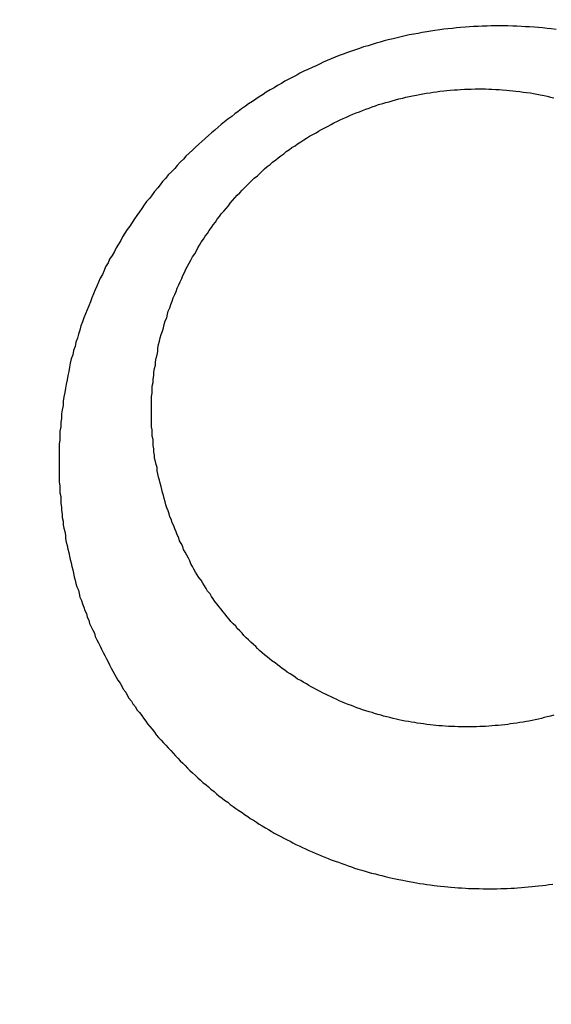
# Model space of a CAD drawing. Header units: millimetres. Extents: x -604189 to 881711, y -381903 to -7297.
# Tile 711 of 1056: x -572282.05 to -572275.43, y -161832.85 to -161820.59. Entities that reach past the tile are written whole.
import ezdxf

# ---------------------------------------------------------------- set-up
doc = ezdxf.new("R2010")
doc.units = ezdxf.units.MM
doc.header["$LTSCALE"] = 100
doc.linetypes.add('0.5_0.5', pattern=[1, 0.5, -0.5])
doc.linetypes.add('ACAD_ISO04W100', pattern=[30.5, 24, -3, 0.5, -3])
doc.layers.get('Defpoints').update_dxf_attribs({"color": 30})
doc.layers.add('OPIS', color=7, linetype='Continuous')
doc.layers.add('strop osie', color=80, linetype='ACAD_ISO04W100', lineweight=5)
doc.styles.get("Standard").update_dxf_attribs({"font": 'romans.shx', "width": 0.5})
doc.dimstyles.new('1 50', dxfattribs={"dimtxt": 150, "dimasz": 80, "dimexe": 1, "dimexo": 1, "dimgap": 20, "dimtad": 1, "dimdec": 0, "dimlfac": 0.1, "dimtxsty": 'Standard', "dimblk": 'ARCHTICK', "dimcen": 200, "dimclrd": 2, "dimadec": 1, "dimazin": 0, "dimtfac": 1, "dimtdec": 0, "dimtmove": 0, "dimatfit": 3, "dimldrblk": 'ARCHTICK', "dimfxl": 120, "dimfxlon": 1, "dimtfill": 1, "dimarcsym": 0})

# ---------------------------------------------------------------- blocks, each defined once
blk = doc.blocks.new('_ArchTick')
at = {"layer": 'strop osie', "color": 0, "const_width": 0.15}
blk.add_lwpolyline([(-0.5, -0.5), (0.5, 0.5)], dxfattribs=at)
blk = doc.blocks.new('*D3294')
at = {"layer": 'Defpoints', "color": 0, "linetype": 'ByBlock', "lineweight": 5, "transparency": 16777216}
for p in [(-595783.126, -159420.303), (-593748.924, -159420.303), (-552118.935, -179940.303)]:
    blk.add_point(p, dxfattribs=at)
at = {"layer": 'OPIS', "color": 0, "linetype": 'Continuous', "lineweight": -2, "transparency": 16777216}
for p, q in [((-595723.126, -159420.303), (-595784.126, -159420.303)), ((-595723.126, -179940.303), (-595784.126, -179940.303))]:
    blk.add_line(p, q, dxfattribs=at)
at = {"layer": 'OPIS', "color": 2, "lineweight": -2, "transparency": 16777216}
blk.add_line((-595783.126, -179940.303), (-595783.126, -159420.303), dxfattribs=at)
at = {"layer": 'OPIS', "color": 2, "linetype": 'ByBlock', "lineweight": -2, "transparency": 16777216, "xscale": 80, "yscale": 80, "zscale": 80}
for p, rotation in [((-595783.126, -159420.303), 90), ((-595783.126, -179940.303), 270)]:
    blk.add_blockref('_ArchTick', p, dxfattribs=dict(at, rotation=rotation))
at = {"layer": 'OPIS', "color": 0, "linetype": 'ByBlock', "lineweight": 13, "transparency": 16777216, "insert": (-595878.126, -169680.303), "char_height": 150, "attachment_point": 5, "rotation": 90, "bg_fill": 3, "box_fill_scale": 1.1, "bg_fill_color": 256, "bg_fill_true_color": 13158600, "bg_fill_transparency": 0}
blk.add_mtext('2052', dxfattribs=at)

msp = doc.modelspace()

# ---------------------------------------------------------------- hatches: boundary and pattern name
at = {"layer": 'OPIS', "linetype": 'ByBlock', "lineweight": 9}
h = msp.add_hatch(dxfattribs=at)
h.set_pattern_fill('ANSI37', color=0, scale=120, angle=45)
h.set_pattern_definition([(90, (-306927.96, 32475.8), (-381, 0), []), (180, (-306927.96, 32475.8), (-6e-14, -381), [])])
h.paths.add_polyline_path([(-564958.914, -172987.785), (-564958.914, -172265.291), (-565588.914, -172265.291), (-565588.914, -172265.291), (-565628.914, -172265.291), (-565628.914, -172420.3), (-565928.914, -172420.3), (-565928.914, -172265.293), (-565968.914, -172265.293), (-566598.914, -172265.293), (-566598.914, -172987.791, -0.414214), (-566255.978, -173330.728, -0.414052), (-566598.725, -173673.665), (-564960.201, -173673.656, -0.413115), (-565301.851, -173330.722, -0.414214)])
h.paths.add_polyline_path([(-563317.853, -172270.285), (-563958.914, -172270.285), (-563958.914, -172270.285), (-563998.914, -172270.285), (-563998.914, -172420.3), (-564288.914, -172420.3), (-564288.914, -172265.291), (-564328.914, -172265.291), (-564958.914, -172265.291), (-564958.914, -172987.785, -0.414214), (-564615.978, -173330.722, -0.414052), (-564958.725, -173673.658), (-563319.869, -173673.659, -0.412493), (-563660.789, -173330.728, -0.414214), (-563317.853, -172987.791)])
h.paths.add_polyline_path([(-562443.921, -172420.3), (-562658.914, -172420.3), (-562658.914, -172270.285), (-562698.914, -172270.285), (-563317.853, -172270.285), (-563317.853, -172987.791, -0.414214), (-562974.916, -173330.728, -0.414052), (-563317.663, -173673.665), (-562443.921, -173685.504)])
h.paths.add_polyline_path([(-562030.397, -172946.835, -0.330214), (-561835.821, -172684.34, -0.155268), (-561986.974, -172216.948, -0.443866), (-562283.974, -172485.594), (-562283.974, -172198.948), (-562289.824, -172198.948), (-562289.824, -172161.148), (-562318.924, -172161.148), (-562318.924, -172420.3), (-562443.921, -172420.3), (-562443.921, -173690.906), (-562060.928, -173690.694), (-562060.928, -173828.803), (-561442.163, -173828.803), (-561440.598, -173828.041), (-561440.598, -173828.803), (-560917.614, -173828.803), (-560910.306, -172420.3), (-561118.924, -172420.3), (-561118.924, -172161.148), (-561141.424, -172161.148), (-561141.424, -172207.948), (-561147.274, -172207.948), (-561147.274, -173026.498, -0.106281), (-561482.373, -172966.064, -0.965528)])
h.paths.add_polyline_path([(-569358.914, -172147.298), (-569368.914, -172147.298), (-569368.914, -172152.298), (-569358.914, -172420.3)], flags=16)
h.paths.add_polyline_path([(-569434.414, -172167.566), (-569436.684, -172167.037, -0.348623), (-569444.414, -172157.298, -0.414214), (-569434.414, -172147.298), (-569432.914, -172147.298), (-569432.914, -172137.298), (-569412.914, -172137.298), (-569412.914, -172095.298), (-569358.914, -172095.298), (-569358.914, -172147.298), (-569368.914, -172152.298)], flags=16)
h.paths.add_polyline_path([(-569444.414, -172157.298, -1), (-569424.414, -172157.298, -0.414214), (-569434.414, -172167.298), (-569434.414, -172167.566), (-569432.144, -172167.037, -0.482996)], flags=16)
h.paths.add_polyline_path([(-570317.764, -172888.159, -1), (-569769.066, -172888.159, -1)], flags=16)
h.paths.add_polyline_path([(-566598.914, -172265.293), (-567228.914, -172265.293), (-567228.914, -172265.293), (-567268.914, -172265.293), (-567268.914, -172420.3), (-567568.914, -172420.3), (-567568.914, -172265.291), (-567608.914, -172265.291), (-568238.914, -172265.291), (-568238.914, -172987.788, -0.414214), (-567895.978, -173330.725, -1), (-568581.851, -173330.725, -0.414214), (-568238.914, -172987.788), (-568238.914, -172265.291), (-568868.914, -172265.291), (-568868.914, -172265.291), (-568908.914, -172265.291), (-568908.914, -172420.3), (-569233.914, -172420.3), (-569233.913, -173827.215), (-569188.929, -173827.19), (-569188.929, -173694.629), (-566598.725, -173673.665, -0.414375), (-566941.851, -173330.728, -0.414214), (-566598.914, -172987.791)])
h.paths.add_polyline_path([(-572120.786, -158265.615), (-571320.791, -158262.947), (-571633.005, -158577.251, -0.297068), (-571469.456, -158828.231, -0.419695), (-571748.929, -159102.533), (-571748.929, -159611.059), (-571275.713, -159611.059), (-571214.429, -159611.059), (-571192.429, -159611.059), (-571148.429, -159611.059), (-571148.429, -159601.059), (-571085.429, -159601.059), (-570335.942, -159605.109), (-570335.942, -159420.303), (-569233.921, -159420.303), (-569233.921, -158097.444), (-574223.921, -158097.444), (-574223.921, -159420.303), (-573158.929, -159420.303), (-573158.929, -159611.059), (-573086.929, -159611.059), (-572477.429, -159612.072), (-572477.429, -159611.059), (-572455.429, -159611.059), (-572411.429, -159611.059), (-572411.429, -159601.059), (-572348.429, -159601.059), (-571748.929, -159603.45), (-571748.929, -159102.533, -0.408754), (-572018.154, -158828.231, -0.334215), (-571819.787, -158564.613)])
h.paths.add_polyline_path([(-571515.036, -159592.366), (-571515.339, -159252.667), (-571963.115, -159253.066), (-571962.812, -159592.766)], flags=24)
h.paths.add_polyline_path([(-571705.061, -158166.881), (-571705.061, -157654.119), (-571945.061, -157654.119), (-571945.061, -158166.881)], flags=9)
h.paths.add_polyline_path([(-563090.358, -172828.22), (-563090.667, -172481.849), (-563538.443, -172482.249), (-563538.134, -172828.62)], flags=9)
h.paths.add_polyline_path([(-561529.777, -172649.99), (-561530.086, -172303.619), (-561977.862, -172304.018), (-561977.553, -172650.389)], flags=25)
h.paths.add_polyline_path([(-561455.962, -173757.531), (-561455.962, -174270.293), (-561215.962, -174270.293), (-561215.962, -173757.531)], flags=9)
h.paths.add_polyline_path([(-569817.151, -172584.642), (-569817.454, -172244.943), (-570265.23, -172245.342), (-570264.927, -172585.042)], flags=24)
h.paths.add_polyline_path([(-570193.415, -172731.493), (-570193.415, -173044.826), (-569893.415, -173044.826), (-569893.415, -172731.493)], flags=8)
h.paths.add_polyline_path([(-570746.563, -173757.531), (-570746.563, -174270.293), (-570506.563, -174270.293), (-570506.563, -173757.531)], flags=9)
h.paths.add_polyline_path([(-570778.783, -172791.689), (-570246.64, -172791.689), (-570246.64, -172566.689), (-570778.783, -172566.689)], flags=24)
h.paths.add_polyline_path([(-572214.965, -173241.751), (-569885.679, -173241.751), (-569885.679, -172973.894), (-572214.965, -172973.894)], flags=24)
edge = h.paths.add_edge_path()
edge.add_line((-569358.914, -172220.297), (-569358.914, -171970.3))
edge.add_line((-569358.914, -171970.3), (-572181.901, -171970.3))
edge.add_line((-572181.901, -171970.3), (-572181.901, -172095.298))
edge.add_line((-572181.901, -172095.298), (-572109.901, -172095.298))
edge.add_line((-572109.901, -172095.298), (-572048.617, -172095.298))
edge.add_line((-572048.617, -172095.298), (-571561.686, -172095.298))
edge.add_line((-571561.686, -172095.298), (-571500.401, -172095.298))
edge.add_line((-571500.401, -172095.298), (-571478.401, -172095.298))
edge.add_line((-571478.401, -172095.298), (-571456.401, -172095.298))
edge.add_line((-571456.401, -172095.298), (-571395.117, -172095.298))
edge.add_line((-571395.117, -172095.298), (-570908.199, -172095.298))
edge.add_line((-570908.199, -172095.298), (-570846.914, -172095.298))
edge.add_line((-570846.914, -172095.298), (-570774.914, -172095.298))
edge.add_line((-570774.914, -172095.298), (-570728.914, -172095.298))
edge.add_line((-570728.914, -172095.298), (-570728.914, -172085.298))
edge.add_line((-570728.914, -172085.298), (-570665.914, -172085.298))
edge.add_line((-570665.914, -172085.298), (-569465.914, -172095.298))
edge.add_line((-569465.914, -172095.298), (-570268.581, -172095.298))
edge.add_line((-570268.581, -172095.298), (-570268.581, -172119.798))
edge.add_line((-570268.581, -172119.798), (-570197.581, -172119.798))
edge.add_line((-570197.581, -172119.798), (-569593.199, -172119.798))
edge.add_line((-569593.199, -172119.798), (-569516.914, -172119.798))
edge.add_line((-569516.914, -172119.798), (-569516.914, -172139.798))
edge.add_line((-569516.914, -172139.798), (-569593.199, -172139.798))
edge.add_line((-569593.199, -172139.798), (-570228.914, -172139.798))
edge.add_line((-570228.914, -172139.798), (-570268.581, -172139.798))
edge.add_line((-570268.581, -172139.798), (-570268.581, -172147.298))
edge.add_line((-570268.581, -172147.298), (-570288.581, -172147.298))
edge.add_line((-570288.581, -172147.298), (-570367.581, -172147.298))
edge.add_arc((-570667.414, -172157.298), 300, -95.73917, 1.91021, ccw=False)
edge.add_line((-570697.414, -172455.794), (-570697.414, -172167.566))
edge.add_line((-570697.414, -172167.566), (-570772.914, -172149.967))
edge.add_line((-570772.914, -172149.967), (-570772.914, -172147.298))
edge.add_line((-570772.914, -172147.298), (-570846.914, -172147.298))
edge.add_line((-570846.914, -172147.298), (-570908.199, -172147.298))
edge.add_line((-570908.199, -172147.298), (-571395.117, -172147.298))
edge.add_line((-571395.117, -172147.298), (-571456.401, -172147.298))
edge.add_line((-571456.401, -172147.298), (-571478.401, -172147.298))
edge.add_line((-571478.401, -172147.298), (-571500.401, -172147.298))
edge.add_line((-571500.401, -172147.298), (-571561.686, -172147.298))
edge.add_line((-571561.686, -172147.298), (-572048.617, -172147.298))
edge.add_line((-572048.617, -172147.298), (-572109.901, -172147.298))
edge.add_line((-572109.901, -172147.298), (-572181.901, -172147.298))
edge.add_line((-572181.901, -172147.298), (-572181.901, -172420.3))
edge.add_line((-572181.901, -172420.3), (-572288.93, -172420.3))
edge.add_line((-572288.93, -172420.3), (-572288.929, -173828.901))
edge.add_line((-572288.929, -173828.901), (-569233.913, -173827.215))
edge.add_line((-569233.913, -173827.215), (-569233.914, -172220.297))
edge.add_line((-569233.914, -172220.297), (-569358.914, -172220.297))
at = {"layer": 'OPIS', "linetype": 'ByBlock', "lineweight": 15}
h = msp.add_hatch(dxfattribs=at)
h.set_pattern_fill('ANSI37', color=0, scale=80, angle=45)
h.set_pattern_definition([(90, (-306927.96, 32475.8), (-254, 0), []), (180, (-306927.96, 32475.8), (-3e-14, -254), [])])
h.paths.add_polyline_path([(-559745.616, -168470.303), (-559845.616, -168470.303), (-559845.616, -168410.303), (-559745.616, -168410.303), (-559745.616, -168350.303), (-560845.616, -168350.303), (-560845.616, -168410.303), (-560745.616, -168410.303), (-560745.616, -168470.303, 0.267949), (-560295.616, -169249.726), (-560295.616, -169481.184, -0.414214), (-559952.679, -169824.121, -1), (-560638.553, -169824.121, -0.414214), (-560295.616, -169481.184), (-560295.616, -169249.726, -0.267949), (-560745.616, -168470.303), (-560845.616, -168470.303), (-560845.616, -168350.303), (-561118.924, -168350.303), (-561118.924, -172095.291), (-559553.922, -172095.29), (-559553.924, -168350.303), (-559745.616, -168350.303)])
h.paths.add_polyline_path([(-560989.238, -171970.288), (-560989.238, -171369.43), (-560514.238, -171369.43, -0.414232), (-560506.238, -171377.43), (-560506.238, -171961.436, -0.403374), (-560513.94, -171969.43), (-560989.238, -171969.43), (-560998.924, -171970.288)], flags=16)
h.paths.add_polyline_path([(-560569.238, -171447.43), (-560569.238, -171891.43, -0.414209), (-560619.237, -171941.43), (-560824.236, -171941.432, -0.414225), (-560874.238, -171891.432), (-560874.238, -171447.432, -0.414209), (-560824.238, -171397.432), (-560619.238, -171397.43, -0.414216)], flags=0)
h.paths.add_polyline_path([(-560754.738, -171692.272), (-560768.264, -171689.534), (-560778.52, -171674.091), (-560777.58, -171669.433), (-560791.338, -171669.433), (-560788.513, -171683.421), (-560780.618, -171695.311), (-560768.728, -171703.206), (-560754.738, -171706.031)], flags=0)
h.paths.add_polyline_path([(-560926.538, -171669.432), (-560944.038, -171669.432), (-560944.038, -171669.432), (-560938.912, -171681.806), (-560926.538, -171686.932)], flags=0)
h.paths.add_polyline_path([(-559553.926, -164304.92), (-559553.926, -164080.303), (-560998.924, -164080.303), (-560998.924, -164130.303), (-561051.758, -164130.303), (-561051.758, -164230.303), (-561112.409, -164230.303), (-561118.259, -165128.236), (-561111.758, -165130.303), (-561051.758, -165130.303), (-561051.758, -165230.303), (-560998.924, -165230.303), (-560998.924, -165930.303), (-560968.924, -165930.303), (-559691.758, -165930.303), (-559691.758, -166884.924, -0.259771), (-560368.468, -166480.303), (-560576.781, -166480.303, -0.694758), (-561118.924, -166682.141), (-561118.924, -167150.303), (-559553.924, -167150.303), (-559553.925, -165742.585, -0.501722), (-560517.887, -165023.753, -0.501722)])
h.paths.add_polyline_path([(-561051.758, -166930.303), (-561051.758, -167030.303), (-561111.758, -167030.303), (-561111.758, -166930.303)], flags=16)
h.paths.add_polyline_path([(-559553.926, -164304.92, 0.501722), (-560517.887, -165023.753, 0.501722), (-559553.925, -165742.585)], flags=17)
h.paths.add_polyline_path([(-559017.887, -165023.753, 0.331805), (-559553.926, -164304.92), (-559553.925, -165742.585, 0.331804)], flags=17)
h.paths.add_polyline_path([(-558393.92, -165930.303), (-559553.925, -165930.303), (-559553.924, -167030.303), (-558393.92, -167030.303)])
edge = h.paths.add_edge_path(flags=16)
edge.add_ellipse((-558869.257, -166529.058), major_axis=(0, 174.945), ratio=0.835608, start_angle=0, end_angle=180, ccw=False)
edge.add_line((-558869.023, -166354.089), (-558868.837, -166354.113))
edge.add_line((-558868.837, -166354.113), (-558551.758, -166354.113))
edge.add_ellipse((-558534.042, -166361.126), major_axis=(0, 22.068), ratio=0.905257, start_angle=0, end_angle=83.7318, ccw=False)
edge.add_line((-558534.042, -166339.058), (-558415.442, -166339.058))
edge.add_line((-558415.442, -166339.058), (-558415.442, -166719.058))
edge.add_line((-558415.442, -166719.058), (-558534.042, -166719.058))
edge.add_ellipse((-558534.042, -166696.99), major_axis=(0, 22.068), ratio=0.905257, start_angle=108.5291, end_angle=180, ccw=False)
edge.add_line((-558552.984, -166704.003), (-558869.257, -166704.003))
edge = h.paths.add_edge_path(flags=16)
edge.add_ellipse((-558655.149, -165473.071), major_axis=(119.577, 0), ratio=0.9754616, start_angle=134.53493, end_angle=225.46507, ccw=False)
edge.add_ellipse((-558571.362, -165553.094), major_axis=(-236.828, 0), ratio=0.9754616, start_angle=293.07706, end_angle=315.06459, ccw=False)
edge.add_ellipse((-558581.121, -165519.064), major_axis=(-200.962, 0), ratio=0.9754616, start_angle=268.86913, end_angle=294.41602, ccw=False)
edge.add_line((-558577.155, -165323.071), (-558434.725, -165323.071))
edge.add_line((-558434.725, -165323.071), (-558434.725, -165623.07))
edge.add_line((-558434.725, -165623.07), (-558577.155, -165623.07))
edge.add_ellipse((-558581.121, -165427.077), major_axis=(200.962, 0), ratio=0.9754616, start_angle=245.58398, end_angle=271.13087, ccw=False)
edge.add_ellipse((-558571.362, -165393.047), major_axis=(-236.828, 0), ratio=0.9754616, start_angle=404.93541, end_angle=426.92294, ccw=False)
h.paths.add_polyline_path([(-559691.758, -166075.303), (-560476.988, -166075.303, 0.131652), (-560368.468, -166480.303), (-559691.758, -166480.303)], flags=17)
h.paths.add_polyline_path([(-560476.988, -166075.303), (-559691.758, -166075.303), (-559691.758, -165930.303), (-560991.758, -165930.303), (-561051.758, -165930.303), (-561051.758, -166030.303), (-561118.924, -166030.303), (-561118.924, -166278.466, -0.694758), (-560576.781, -166480.303), (-560368.468, -166480.303, -0.131652)], flags=17)
h.paths.add_polyline_path([(-571773.92, -161590.543), (-574108.188, -161590.543), (-574098.917, -166615.286), (-571773.92, -166615.284)])
h.paths.add_polyline_path([(-559933.216, -164919.201), (-558639.203, -164919.201), (-558639.203, -164793.34), (-559933.216, -164793.34)], flags=25)
h.paths.add_polyline_path([(-560038.72, -166687.588), (-559732.99, -166687.588), (-559732.99, -166284.59), (-560038.72, -166284.59)], flags=25)
h.paths.add_polyline_path([(-559928.871, -165007.1), (-559413.75, -165007.1), (-559413.75, -164907.76), (-559928.871, -164907.76)], flags=9)
h.paths.add_polyline_path([(-559933.216, -164919.201), (-558639.203, -164919.201), (-558639.203, -164793.34), (-559933.216, -164793.34)], flags=25)
h.paths.add_polyline_path([(-560330.859, -165014.578), (-559994.182, -165014.578), (-559994.182, -164899.195), (-560330.859, -164899.195)], flags=24)
h.paths.add_polyline_path([(-560290.204, -164902.837), (-560108.354, -164902.837), (-560108.354, -164804.807), (-560290.204, -164804.807)], flags=24)
h.paths.add_polyline_path([(-560498.866, -166997.342), (-559983.744, -166997.342), (-559983.744, -166898.002), (-560498.866, -166898.002)], flags=24)
h.paths.add_polyline_path([(-560498.79, -166887.342), (-559655.724, -166887.342), (-559655.724, -166788.002), (-560498.79, -166788.002)], flags=24)
h.paths.add_polyline_path([(-560900.853, -167004.82), (-560564.177, -167004.82), (-560564.177, -166889.437), (-560900.853, -166889.437)], flags=24)
h.paths.add_polyline_path([(-560860.199, -166893.079), (-560678.349, -166893.079), (-560678.349, -166795.049), (-560860.199, -166795.049)], flags=24)
h.paths.add_polyline_path([(-560525.168, -170610.564), (-560010.047, -170610.564), (-560010.047, -170511.224), (-560525.168, -170511.224)], flags=24)
h.paths.add_polyline_path([(-560529.513, -170522.665), (-559444.307, -170522.665), (-559444.307, -170396.804), (-560529.513, -170396.804)], flags=9)
h.paths.add_polyline_path([(-560927.156, -170618.042), (-560590.479, -170618.042), (-560590.479, -170502.659), (-560927.156, -170502.659)], flags=24)
h.paths.add_polyline_path([(-560886.501, -170506.301), (-560704.651, -170506.301), (-560704.651, -170408.271), (-560886.501, -170408.271)], flags=24)
h.paths.add_polyline_path([(-560065.3, -168940.358), (-560065.3, -168600.658), (-560513.076, -168600.658), (-560513.076, -168940.358)], flags=24)
h.paths.add_polyline_path([(-559111.526, -164087.386), (-558760.99, -164087.386), (-558760.815, -164093.192), (-558760.644, -164098.997), (-558760.476, -164104.803), (-558760.311, -164110.608), (-558760.15, -164116.414), (-558759.991, -164122.22), (-558759.835, -164128.025), (-558759.683, -164133.831), (-558759.534, -164139.637), (-558759.387, -164145.443), (-558759.244, -164151.25), (-558759.104, -164157.056), (-558758.967, -164162.862), (-558758.833, -164168.669), (-558758.702, -164174.475), (-558758.575, -164180.282), (-558758.45, -164186.088), (-558758.328, -164191.895), (-558758.21, -164197.701), (-558758.094, -164203.508), (-558757.982, -164209.315), (-558757.872, -164215.122), (-558757.766, -164220.929), (-558757.663, -164226.736), (-558757.563, -164232.543), (-558757.465, -164238.35), (-558757.371, -164244.157), (-558757.28, -164249.965), (-558757.192, -164255.772), (-558757.107, -164261.579), (-558757.025, -164267.387), (-558756.946, -164273.194), (-558756.87, -164279.001), (-558756.797, -164284.809), (-558756.728, -164290.616), (-558756.661, -164296.424), (-558756.598, -164302.232), (-558756.538, -164308.039), (-558756.482, -164313.847), (-558756.428, -164319.654), (-558756.378, -164325.462), (-558756.332, -164331.27), (-558756.288, -164337.078), (-558756.248, -164342.885), (-558756.212, -164348.693), (-558756.178, -164354.501), (-558756.147, -164360.309), (-558756.118, -164366.117), (-558756.091, -164371.925), (-558756.066, -164377.733), (-558756.042, -164383.541), (-558756.02, -164389.348), (-558756.004, -164395.156), (-558755.999, -164400.964), (-558756.007, -164406.772), (-558756.031, -164412.58), (-558756.073, -164418.388), (-558756.132, -164424.195), (-558756.21, -164430.003), (-558756.308, -164435.81), (-558756.425, -164441.617), (-558756.562, -164447.423), (-558756.72, -164453.229), (-558756.898, -164459.034), (-558757.098, -164464.838), (-558757.32, -164470.642), (-558757.565, -164476.445), (-558757.837, -164482.247), (-558758.138, -164488.047), (-558758.47, -164493.845), (-558758.837, -164499.642), (-558759.241, -164505.435), (-558759.684, -164511.226), (-558760.175, -164517.014), (-558760.725, -164522.795), (-558761.35, -164528.569), (-558762.06, -164534.333), (-558762.874, -164540.084), (-558763.809, -164545.816), (-558764.883, -164551.524), (-558766.116, -164557.201), (-558767.538, -164562.832), (-558769.177, -164568.402), (-558771.062, -164573.894), (-558773.233, -164579.28), (-558775.735, -164584.521), (-558778.61, -164589.566), (-558781.897, -164594.354), (-558785.628, -164598.798), (-558789.808, -164602.827), (-558794.374, -164606.413), (-558799.255, -164609.556), (-558804.382, -164612.284), (-558809.694, -164614.629), (-558815.143, -164616.63), (-558820.694, -164618.326), (-558826.325, -164619.753), (-558832.011, -164620.95), (-558837.732, -164621.95), (-558843.479, -164622.786), (-558849.244, -164623.49), (-558855.021, -164624.092), (-558860.805, -164624.612), (-558866.595, -164625.056), (-558872.391, -164625.431), (-558878.19, -164625.744), (-558883.993, -164625.999), (-558889.798, -164626.204), (-558895.604, -164626.363), (-558901.411, -164626.484), (-558907.218, -164626.57), (-558913.026, -164626.629), (-558918.834, -164626.664), (-558924.642, -164626.683), (-558930.45, -164626.69), (-558936.258, -164626.691), (-558941.521, -164626.69), (-558946.785, -164626.685), (-558952.048, -164626.672), (-558957.312, -164626.645), (-558962.575, -164626.602), (-558967.838, -164626.537), (-558973.1, -164626.447), (-558978.362, -164626.327), (-558983.623, -164626.174), (-558988.883, -164625.983), (-558994.142, -164625.75), (-558999.398, -164625.47), (-559004.651, -164625.141), (-559009.9, -164624.756), (-559015.145, -164624.311), (-559020.383, -164623.802), (-559025.614, -164623.22), (-559030.834, -164622.543), (-559036.037, -164621.747), (-559041.216, -164620.812), (-559046.364, -164619.713), (-559051.466, -164618.424), (-559056.508, -164616.915), (-559061.47, -164615.16), (-559066.326, -164613.131), (-559071.043, -164610.799), (-559075.583, -164608.137), (-559079.894, -164605.121), (-559083.925, -164601.738), (-559087.622, -164597.995), (-559090.945, -164593.918), (-559093.905, -164589.566), (-559096.527, -164585.003), (-559098.839, -164580.275), (-559100.873, -164575.422), (-559102.662, -164570.472), (-559104.238, -164565.45), (-559105.625, -164560.373), (-559106.843, -164555.253), (-559107.915, -164550.1), (-559108.86, -164544.923), (-559109.695, -164539.726), (-559110.431, -164534.514), (-559111.082, -164529.291), (-559111.66, -164524.059), (-559112.176, -164518.821), (-559112.639, -164513.578), (-559113.058, -164508.331), (-559113.442, -164503.082), (-559113.794, -164497.83), (-559114.116, -164492.577), (-559114.412, -164487.322), (-559114.682, -164482.065), (-559114.93, -164476.808), (-559115.157, -164471.549), (-559115.363, -164466.29), (-559115.551, -164461.03), (-559115.72, -164455.769), (-559115.872, -164450.508), (-559116.007, -164445.246), (-559116.125, -164439.984), (-559116.227, -164434.721), (-559116.313, -164429.459), (-559116.383, -164424.196), (-559116.438, -164418.933), (-559116.477, -164413.669), (-559116.503, -164408.406), (-559116.515, -164403.142), (-559116.515, -164397.879), (-559116.505, -164392.616), (-559116.488, -164387.352), (-559116.467, -164382.089), (-559116.445, -164376.825), (-559116.422, -164371.562), (-559116.398, -164366.299), (-559116.372, -164361.035), (-559116.344, -164355.772), (-559116.314, -164350.508), (-559116.282, -164345.245), (-559116.247, -164339.982), (-559116.21, -164334.718), (-559116.169, -164329.455), (-559116.126, -164324.192), (-559116.08, -164318.929), (-559116.032, -164313.665), (-559115.98, -164308.402), (-559115.926, -164303.139), (-559115.87, -164297.876), (-559115.811, -164292.613), (-559115.749, -164287.35), (-559115.684, -164282.087), (-559115.617, -164276.824), (-559115.547, -164271.561), (-559115.475, -164266.298), (-559115.4, -164261.035), (-559115.323, -164255.772), (-559115.244, -164250.509), (-559115.161, -164245.246), (-559115.077, -164239.984), (-559114.99, -164234.721), (-559114.9, -164229.458), (-559114.808, -164224.196), (-559114.713, -164218.933), (-559114.616, -164213.67), (-559114.517, -164208.408), (-559114.415, -164203.145), (-559114.31, -164197.883), (-559114.203, -164192.621), (-559114.093, -164187.358), (-559113.981, -164182.096), (-559113.866, -164176.834), (-559113.749, -164171.572), (-559113.629, -164166.31), (-559113.506, -164161.048), (-559113.382, -164155.786), (-559113.254, -164150.524), (-559113.124, -164145.262), (-559112.991, -164140), (-559112.856, -164134.739), (-559112.719, -164129.477), (-559112.578, -164124.215), (-559112.436, -164118.954), (-559112.29, -164113.692), (-559112.142, -164108.431), (-559111.992, -164103.17), (-559111.839, -164097.908), (-559111.684, -164092.647)])
edge = h.paths.add_edge_path()
edge.add_line((-558393.92, -164080.303), (-559553.926, -164080.303))
edge.add_line((-559553.926, -164080.303), (-559553.926, -164304.92))
edge.add_arc((-559767.887, -165023.753), 750, 0, 73.424314, ccw=False)
edge.add_arc((-559767.887, -165023.753), 750, -73.424255, 0, ccw=False)
edge.add_line((-559553.925, -165742.585), (-559553.925, -165830.303))
edge.add_line((-559553.925, -165830.303), (-558393.92, -165830.303))
edge.add_line((-558393.92, -165830.303), (-558393.92, -164080.303))

# ---------------------------------------------------------------- next in the draw order: dimensions: what is measured, and where the dimension line sits
at = {"layer": 'OPIS', "color": 0, "linetype": 'ByBlock', "lineweight": 13}
dim = msp.add_linear_dim(base=(-595783.126, -159420.303), p1=(-552118.935, -179940.303), p2=(-593748.924, -159420.303), angle=90, dimstyle='1 50', override={"dimtmove": 1, "dimfxl": 60, "dimarcsym": 1}, dxfattribs=at)
dim.commit()
dim.dimension.update_dxf_attribs({"geometry": '*D3294', "text_midpoint": (-595878.126, -169680.303)})

# ---------------------------------------------------------------- next in the draw order: hatches: boundary and pattern name
at = {"layer": 'OPIS', "linetype": '0.5_0.5', "lineweight": 13}
h = msp.add_hatch(dxfattribs=at)
h.set_pattern_fill('ANSI37', color=0, scale=130)
h.set_pattern_definition([(45, (-597218.54, 256668.8), (-291.85832, 291.85832), []), (135, (-597218.54, 256668.8), (-291.85832, -291.85832), [])])
edge = h.paths.add_edge_path(flags=16)
edge.add_line((-570958.916, -168985.281), (-571058.916, -168985.281))
edge.add_line((-571058.916, -168985.281), (-572598.916, -168985.281))
edge.add_line((-572598.916, -168985.281), (-572598.915, -170470.3))
edge.add_line((-572598.915, -170470.3), (-570825.763, -170470.3))
edge.add_arc((-570508.916, -170339.099), 342.937, 180, 202.49364, ccw=False)
edge.add_arc((-570508.916, -170339.099), 342.937, 90, 180, ccw=False)
edge.add_line((-570508.916, -169996.163), (-570508.916, -169764.704))
edge.add_arc((-570058.916, -168985.281), 900, 180, 240, ccw=False)
edge = h.paths.add_edge_path(flags=17)
edge.add_line((-569358.915, -170085.281), (-569358.916, -168985.281))
edge.add_line((-569358.916, -168985.281), (-569358.917, -168985.281))
edge.add_line((-569358.917, -168985.281), (-569958.916, -168985.281))
edge.add_line((-569958.916, -168985.281), (-570058.916, -168985.281))
edge.add_line((-570058.916, -168985.281), (-570058.916, -168925.281))
edge.add_line((-570058.916, -168925.281), (-569958.916, -168925.281))
edge.add_line((-569958.916, -168925.281), (-569958.916, -168865.281))
edge.add_line((-569958.916, -168865.281), (-569358.916, -168865.281))
edge.add_line((-569358.916, -168865.281), (-569358.917, -166865.281))
edge.add_line((-569358.917, -166865.281), (-574098.917, -166865.286))
edge.add_line((-574098.917, -166865.286), (-574098.914, -171970.3))
edge.add_line((-574098.914, -171970.3), (-572608.913, -171970.3))
edge.add_line((-572608.913, -171970.3), (-571504.913, -170590.3))
edge.add_line((-571504.913, -170590.3), (-572718.915, -170590.3))
edge.add_line((-572718.915, -170590.3), (-572718.916, -168865.281))
edge.add_line((-572718.916, -168865.281), (-571058.916, -168865.281))
edge.add_line((-571058.916, -168865.281), (-571058.916, -168925.281))
edge.add_line((-571058.916, -168925.281), (-570958.916, -168925.281))
edge.add_line((-570958.916, -168925.281), (-570958.916, -168985.281))
edge.add_arc((-570058.916, -168985.281), 900, 180, 240)
edge.add_line((-570508.916, -169764.704), (-570508.916, -169996.163))
edge.add_arc((-570508.916, -170339.099), 342.937, 0, 90, ccw=False)
edge.add_arc((-570508.916, -170339.099), 342.937, 208.97989, 360, ccw=False)
edge.add_line((-570808.913, -170505.253), (-570808.913, -171171.086))
edge.add_arc((-570808.913, -171220.3), 49.214, 0, 90, ccw=False)
edge.add_arc((-570808.913, -171220.3), 49.214, 270, 360, ccw=False)
edge.add_line((-570808.913, -171269.514), (-570808.913, -171970.3))
edge.add_line((-570808.913, -171970.3), (-569358.914, -171970.3))
edge.add_line((-569358.914, -171970.3), (-569358.915, -170085.281))
h.paths.add_polyline_path([(-561118.924, -159870.303), (-590334.655, -159870.303), (-590334.655, -161470.303), (-562318.924, -161470.303), (-562318.924, -172095.292), (-561118.924, -172095.291), (-561118.924, -168350.303), (-552073.919, -168350.303), (-552073.92, -167150.303), (-561118.924, -167150.303)])
h.paths.add_polyline_path([(-572856.927, -169813.68), (-569451.07, -169813.68), (-569451.07, -169408.68), (-572856.927, -169408.68)], flags=16)

# ---------------------------------------------------------------- next in the draw order: linework, layer by layer
at = {"color": 0}
for points in [[(-572275.366, -161820.713, 0), (-572275.426, -161820.707, 0), (-572275.476, -161820.701, 0), (-572275.536, -161820.695, 0), (-572275.586, -161820.69, 0), (-572275.636, -161820.686, 0), (-572275.696, -161820.682, 0), (-572275.746, -161820.679, 0), (-572275.796, -161820.676, 0), (-572275.856, -161820.673, 0), (-572275.906, -161820.672, 0), (-572275.966, -161820.67, 0), (-572276.016, -161820.669, 0), (-572276.066, -161820.669, 0), (-572276.126, -161820.669, 0), (-572276.176, -161820.67, 0), (-572276.226, -161820.671, 0), (-572276.286, -161820.673, 0), (-572276.336, -161820.675, 0), (-572276.396, -161820.678, 0), (-572276.446, -161820.681, 0), (-572276.496, -161820.685, 0), (-572276.556, -161820.69, 0), (-572276.606, -161820.695, 0), (-572276.656, -161820.7, 0), (-572276.716, -161820.706, 0), (-572276.766, -161820.712, 0), (-572276.816, -161820.719, 0), (-572276.876, -161820.727, 0), (-572276.926, -161820.735, 0), (-572276.976, -161820.743, 0), (-572277.036, -161820.752, 0), (-572277.086, -161820.762, 0), (-572277.136, -161820.772, 0), (-572277.196, -161820.782, 0), (-572277.246, -161820.793, 0), (-572277.296, -161820.805, 0), (-572277.346, -161820.817, 0), (-572277.396, -161820.83, 0), (-572277.456, -161820.843, 0), (-572277.506, -161820.856, 0), (-572277.556, -161820.871, 0), (-572277.606, -161820.885, 0), (-572277.656, -161820.9, 0), (-572277.706, -161820.916, 0), (-572277.766, -161820.932, 0), (-572277.816, -161820.949, 0), (-572277.866, -161820.966, 0), (-572277.916, -161820.984, 0), (-572277.966, -161821.002, 0), (-572278.016, -161821.021, 0), (-572278.066, -161821.04, 0), (-572278.116, -161821.06, 0), (-572278.166, -161821.08, 0), (-572278.216, -161821.101, 0), (-572278.266, -161821.122, 0), (-572278.306, -161821.143, 0), (-572278.356, -161821.165, 0), (-572278.406, -161821.188, 0), (-572278.456, -161821.211, 0), (-572278.506, -161821.234, 0), (-572278.556, -161821.258, 0), (-572278.596, -161821.283, 0), (-572278.646, -161821.307, 0), (-572278.696, -161821.333, 0), (-572278.746, -161821.359, 0), (-572278.786, -161821.385, 0), (-572278.836, -161821.411, 0), (-572278.876, -161821.439, 0), (-572278.926, -161821.466, 0), (-572278.976, -161821.494, 0), (-572279.016, -161821.523, 0), (-572279.066, -161821.552, 0), (-572279.106, -161821.581, 0), (-572279.146, -161821.611, 0), (-572279.196, -161821.641, 0), (-572279.236, -161821.671, 0), (-572279.286, -161821.702, 0), (-572279.326, -161821.734, 0), (-572279.366, -161821.766, 0), (-572279.406, -161821.798, 0), (-572279.456, -161821.831, 0), (-572279.496, -161821.864, 0), (-572279.536, -161821.897, 0), (-572279.576, -161821.931, 0), (-572279.616, -161821.966, 0), (-572279.656, -161822, 0), (-572279.696, -161822.035, 0), (-572279.736, -161822.071, 0), (-572279.776, -161822.107, 0), (-572279.816, -161822.143, 0), (-572279.856, -161822.18, 0), (-572279.896, -161822.217, 0), (-572279.936, -161822.254, 0), (-572279.976, -161822.292, 0), (-572280.006, -161822.33, 0), (-572280.046, -161822.368, 0), (-572280.086, -161822.407, 0), (-572280.116, -161822.446, 0), (-572280.156, -161822.486, 0), (-572280.196, -161822.526, 0), (-572280.226, -161822.566, 0), (-572280.266, -161822.606, 0), (-572280.296, -161822.647, 0), (-572280.326, -161822.688, 0), (-572280.366, -161822.73, 0), (-572280.396, -161822.772, 0), (-572280.426, -161822.814, 0), (-572280.466, -161822.856, 0), (-572280.496, -161822.899, 0), (-572280.526, -161822.942, 0), (-572280.556, -161822.985, 0), (-572280.586, -161823.029, 0), (-572280.616, -161823.073, 0), (-572280.646, -161823.117, 0), (-572280.676, -161823.162, 0), (-572280.706, -161823.207, 0), (-572280.736, -161823.252, 0), (-572280.766, -161823.297, 0), (-572280.786, -161823.343, 0), (-572280.816, -161823.389, 0), (-572280.846, -161823.435, 0), (-572280.866, -161823.481, 0), (-572280.896, -161823.528, 0), (-572280.926, -161823.575, 0), (-572280.946, -161823.622, 0), (-572280.976, -161823.669, 0), (-572280.996, -161823.717, 0), (-572281.016, -161823.765, 0), (-572281.046, -161823.813, 0), (-572281.066, -161823.861, 0), (-572281.086, -161823.91, 0), (-572281.106, -161823.958, 0), (-572281.126, -161824.007, 0), (-572281.146, -161824.056, 0), (-572281.166, -161824.106, 0), (-572281.186, -161824.155, 0), (-572281.206, -161824.205, 0), (-572281.226, -161824.255, 0), (-572281.246, -161824.305, 0), (-572281.266, -161824.356, 0), (-572281.286, -161824.406, 0), (-572281.296, -161824.457, 0), (-572281.316, -161824.508, 0), (-572281.326, -161824.559, 0), (-572281.346, -161824.61, 0), (-572281.356, -161824.661, 0), (-572281.376, -161824.713, 0), (-572281.386, -161824.765, 0), (-572281.406, -161824.816, 0), (-572281.416, -161824.868, 0), (-572281.426, -161824.921, 0), (-572281.436, -161824.973, 0), (-572281.446, -161825.025, 0), (-572281.456, -161825.078, 0), (-572281.466, -161825.13, 0), (-572281.476, -161825.183, 0), (-572281.486, -161825.236, 0), (-572281.496, -161825.289, 0), (-572281.506, -161825.342, 0), (-572281.506, -161825.395, 0), (-572281.516, -161825.449, 0), (-572281.526, -161825.502, 0), (-572281.526, -161825.556, 0), (-572281.536, -161825.609, 0), (-572281.536, -161825.663, 0), (-572281.546, -161825.716, 0), (-572281.546, -161825.77, 0), (-572281.546, -161825.824, 0), (-572281.556, -161825.878, 0), (-572281.556, -161825.932, 0), (-572281.556, -161825.985, 0), (-572281.556, -161826.039, 0), (-572281.556, -161826.093, 0), (-572281.556, -161826.147, 0), (-572281.556, -161826.201, 0), (-572281.556, -161826.255, 0), (-572281.556, -161826.309, 0)], [(-572280.406, -161825.504, 0), (-572280.406, -161825.46, 0), (-572280.406, -161825.417, 0), (-572280.406, -161825.373, 0), (-572280.406, -161825.329, 0), (-572280.406, -161825.286, 0), (-572280.396, -161825.242, 0), (-572280.396, -161825.198, 0), (-572280.396, -161825.155, 0), (-572280.386, -161825.112, 0), (-572280.386, -161825.068, 0), (-572280.376, -161825.025, 0), (-572280.376, -161824.982, 0), (-572280.366, -161824.938, 0), (-572280.356, -161824.895, 0), (-572280.356, -161824.852, 0), (-572280.346, -161824.809, 0), (-572280.336, -161824.767, 0), (-572280.326, -161824.724, 0), (-572280.326, -161824.681, 0), (-572280.316, -161824.639, 0), (-572280.306, -161824.596, 0), (-572280.296, -161824.554, 0), (-572280.286, -161824.512, 0), (-572280.266, -161824.47, 0), (-572280.256, -161824.428, 0), (-572280.246, -161824.386, 0), (-572280.236, -161824.344, 0), (-572280.216, -161824.303, 0), (-572280.206, -161824.261, 0), (-572280.196, -161824.22, 0), (-572280.176, -161824.179, 0), (-572280.166, -161824.138, 0), (-572280.146, -161824.097, 0), (-572280.136, -161824.057, 0), (-572280.116, -161824.016, 0), (-572280.096, -161823.976, 0), (-572280.086, -161823.936, 0), (-572280.066, -161823.896, 0), (-572280.046, -161823.857, 0), (-572280.026, -161823.817, 0), (-572280.016, -161823.778, 0), (-572279.996, -161823.739, 0), (-572279.976, -161823.7, 0), (-572279.956, -161823.662, 0), (-572279.936, -161823.623, 0), (-572279.916, -161823.585, 0), (-572279.896, -161823.547, 0), (-572279.866, -161823.51, 0), (-572279.846, -161823.472, 0), (-572279.826, -161823.435, 0), (-572279.806, -161823.398, 0), (-572279.786, -161823.361, 0), (-572279.756, -161823.325, 0), (-572279.736, -161823.289, 0), (-572279.706, -161823.253, 0), (-572279.686, -161823.217, 0), (-572279.656, -161823.182, 0), (-572279.636, -161823.147, 0), (-572279.606, -161823.112, 0), (-572279.586, -161823.077, 0), (-572279.556, -161823.043, 0), (-572279.536, -161823.009, 0), (-572279.506, -161822.975, 0), (-572279.476, -161822.942, 0), (-572279.446, -161822.909, 0), (-572279.426, -161822.876, 0), (-572279.396, -161822.844, 0), (-572279.366, -161822.811, 0), (-572279.336, -161822.779, 0), (-572279.306, -161822.748, 0), (-572279.276, -161822.717, 0), (-572279.246, -161822.686, 0), (-572279.216, -161822.655, 0), (-572279.186, -161822.625, 0), (-572279.156, -161822.595, 0), (-572279.126, -161822.565, 0), (-572279.086, -161822.535, 0), (-572279.056, -161822.506, 0), (-572279.026, -161822.478, 0), (-572278.996, -161822.449, 0), (-572278.966, -161822.421, 0), (-572278.926, -161822.394, 0), (-572278.896, -161822.366, 0), (-572278.856, -161822.339, 0), (-572278.826, -161822.313, 0), (-572278.796, -161822.287, 0), (-572278.756, -161822.261, 0), (-572278.726, -161822.235, 0), (-572278.686, -161822.21, 0), (-572278.656, -161822.185, 0), (-572278.616, -161822.161, 0), (-572278.586, -161822.137, 0), (-572278.546, -161822.113, 0), (-572278.506, -161822.09, 0), (-572278.476, -161822.067, 0), (-572278.436, -161822.044, 0), (-572278.396, -161822.022, 0), (-572278.356, -161822, 0), (-572278.326, -161821.979, 0), (-572278.286, -161821.958, 0), (-572278.246, -161821.937, 0), (-572278.206, -161821.917, 0), (-572278.166, -161821.897, 0), (-572278.136, -161821.878, 0), (-572278.096, -161821.859, 0), (-572278.056, -161821.84, 0), (-572278.016, -161821.822, 0), (-572277.976, -161821.804, 0), (-572277.936, -161821.787, 0), (-572277.896, -161821.77, 0), (-572277.856, -161821.754, 0), (-572277.816, -161821.738, 0), (-572277.776, -161821.722, 0), (-572277.736, -161821.707, 0), (-572277.696, -161821.692, 0), (-572277.656, -161821.678, 0), (-572277.616, -161821.664, 0), (-572277.576, -161821.65, 0), (-572277.526, -161821.637, 0), (-572277.486, -161821.625, 0), (-572277.446, -161821.613, 0), (-572277.406, -161821.601, 0), (-572277.366, -161821.59, 0), (-572277.326, -161821.579, 0), (-572277.276, -161821.568, 0), (-572277.236, -161821.558, 0), (-572277.196, -161821.549, 0), (-572277.156, -161821.54, 0), (-572277.106, -161821.531, 0), (-572277.066, -161821.523, 0), (-572277.026, -161821.516, 0), (-572276.986, -161821.508, 0), (-572276.936, -161821.502, 0), (-572276.896, -161821.495, 0), (-572276.856, -161821.489, 0), (-572276.816, -161821.484, 0), (-572276.766, -161821.479, 0), (-572276.726, -161821.475, 0), (-572276.686, -161821.471, 0), (-572276.636, -161821.467, 0), (-572276.596, -161821.464, 0), (-572276.556, -161821.461, 0), (-572276.506, -161821.459, 0), (-572276.466, -161821.457, 0), (-572276.426, -161821.456, 0), (-572276.376, -161821.455, 0), (-572276.336, -161821.455, 0), (-572276.296, -161821.455, 0), (-572276.246, -161821.455, 0), (-572276.206, -161821.456, 0), (-572276.166, -161821.458, 0), (-572276.116, -161821.46, 0), (-572276.076, -161821.462, 0), (-572276.036, -161821.465, 0), (-572275.986, -161821.469, 0), (-572275.946, -161821.472, 0), (-572275.906, -161821.477, 0), (-572275.866, -161821.482, 0), (-572275.816, -161821.487, 0), (-572275.776, -161821.493, 0), (-572275.736, -161821.499, 0), (-572275.686, -161821.505, 0), (-572275.646, -161821.513, 0), (-572275.606, -161821.52, 0), (-572275.566, -161821.528, 0), (-572275.516, -161821.537, 0), (-572275.476, -161821.546, 0), (-572275.436, -161821.555, 0), (-572275.396, -161821.565, 0)], [(-572275.396, -161829.255, 0), (-572275.436, -161829.265, 0), (-572275.476, -161829.275, 0), (-572275.516, -161829.284, 0), (-572275.546, -161829.293, 0), (-572275.586, -161829.302, 0), (-572275.626, -161829.31, 0), (-572275.666, -161829.318, 0), (-572275.706, -161829.326, 0), (-572275.736, -161829.333, 0), (-572275.776, -161829.34, 0), (-572275.816, -161829.346, 0), (-572275.856, -161829.352, 0), (-572275.896, -161829.358, 0), (-572275.936, -161829.363, 0), (-572275.966, -161829.368, 0), (-572276.006, -161829.373, 0), (-572276.046, -161829.377, 0), (-572276.086, -161829.381, 0), (-572276.126, -161829.384, 0), (-572276.166, -161829.387, 0), (-572276.206, -161829.39, 0), (-572276.246, -161829.393, 0), (-572276.276, -161829.395, 0), (-572276.316, -161829.396, 0), (-572276.356, -161829.398, 0), (-572276.396, -161829.399, 0), (-572276.436, -161829.399, 0), (-572276.476, -161829.399, 0), (-572276.516, -161829.399, 0), (-572276.556, -161829.399, 0), (-572276.586, -161829.398, 0), (-572276.626, -161829.396, 0), (-572276.666, -161829.395, 0), (-572276.706, -161829.393, 0), (-572276.746, -161829.39, 0), (-572276.786, -161829.388, 0), (-572276.826, -161829.385, 0), (-572276.866, -161829.381, 0), (-572276.896, -161829.377, 0), (-572276.936, -161829.373, 0), (-572276.976, -161829.368, 0), (-572277.016, -161829.363, 0), (-572277.056, -161829.358, 0), (-572277.096, -161829.352, 0), (-572277.126, -161829.346, 0), (-572277.166, -161829.34, 0), (-572277.206, -161829.333, 0), (-572277.246, -161829.326, 0), (-572277.286, -161829.318, 0), (-572277.326, -161829.31, 0), (-572277.356, -161829.302, 0), (-572277.396, -161829.293, 0), (-572277.436, -161829.284, 0), (-572277.476, -161829.275, 0), (-572277.516, -161829.265, 0), (-572277.546, -161829.255, 0), (-572277.586, -161829.244, 0), (-572277.626, -161829.233, 0), (-572277.656, -161829.222, 0), (-572277.696, -161829.211, 0), (-572277.736, -161829.199, 0), (-572277.776, -161829.186, 0), (-572277.806, -161829.174, 0), (-572277.846, -161829.16, 0), (-572277.886, -161829.147, 0), (-572277.916, -161829.133, 0), (-572277.956, -161829.119, 0), (-572277.996, -161829.105, 0), (-572278.026, -161829.09, 0), (-572278.066, -161829.074, 0), (-572278.096, -161829.059, 0), (-572278.136, -161829.043, 0), (-572278.166, -161829.027, 0), (-572278.206, -161829.01, 0), (-572278.236, -161828.993, 0), (-572278.276, -161828.975, 0), (-572278.306, -161828.958, 0), (-572278.346, -161828.939, 0), (-572278.376, -161828.921, 0), (-572278.416, -161828.902, 0), (-572278.446, -161828.883, 0), (-572278.476, -161828.863, 0), (-572278.516, -161828.844, 0), (-572278.546, -161828.823, 0), (-572278.586, -161828.803, 0), (-572278.616, -161828.782, 0), (-572278.646, -161828.76, 0), (-572278.676, -161828.739, 0), (-572278.716, -161828.717, 0), (-572278.746, -161828.694, 0), (-572278.776, -161828.672, 0), (-572278.806, -161828.648, 0), (-572278.836, -161828.625, 0), (-572278.866, -161828.601, 0), (-572278.906, -161828.577, 0), (-572278.936, -161828.553, 0), (-572278.966, -161828.528, 0), (-572278.996, -161828.503, 0), (-572279.026, -161828.477, 0), (-572279.056, -161828.451, 0), (-572279.086, -161828.425, 0), (-572279.106, -161828.399, 0), (-572279.136, -161828.372, 0), (-572279.166, -161828.345, 0), (-572279.196, -161828.317, 0), (-572279.226, -161828.289, 0), (-572279.256, -161828.261, 0), (-572279.276, -161828.233, 0), (-572279.306, -161828.204, 0), (-572279.336, -161828.175, 0), (-572279.356, -161828.146, 0), (-572279.386, -161828.116, 0), (-572279.416, -161828.087, 0), (-572279.436, -161828.056, 0), (-572279.466, -161828.026, 0), (-572279.486, -161827.995, 0), (-572279.516, -161827.964, 0), (-572279.536, -161827.933, 0), (-572279.566, -161827.902, 0), (-572279.586, -161827.87, 0), (-572279.616, -161827.838, 0), (-572279.636, -161827.806, 0), (-572279.656, -161827.774, 0), (-572279.676, -161827.741, 0), (-572279.706, -161827.708, 0), (-572279.726, -161827.675, 0), (-572279.746, -161827.641, 0), (-572279.766, -161827.608, 0), (-572279.786, -161827.574, 0), (-572279.816, -161827.54, 0), (-572279.836, -161827.506, 0), (-572279.856, -161827.471, 0), (-572279.876, -161827.437, 0), (-572279.896, -161827.402, 0), (-572279.916, -161827.367, 0), (-572279.926, -161827.332, 0), (-572279.946, -161827.297, 0), (-572279.966, -161827.261, 0), (-572279.986, -161827.225, 0), (-572280.006, -161827.189, 0), (-572280.016, -161827.153, 0), (-572280.036, -161827.117, 0), (-572280.056, -161827.081, 0), (-572280.066, -161827.044, 0), (-572280.086, -161827.007, 0), (-572280.096, -161826.971, 0), (-572280.116, -161826.934, 0), (-572280.126, -161826.897, 0), (-572280.146, -161826.859, 0), (-572280.156, -161826.822, 0), (-572280.176, -161826.784, 0), (-572280.186, -161826.747, 0), (-572280.196, -161826.709, 0), (-572280.216, -161826.671, 0), (-572280.226, -161826.633, 0), (-572280.236, -161826.595, 0), (-572280.246, -161826.557, 0), (-572280.256, -161826.519, 0), (-572280.266, -161826.481, 0), (-572280.276, -161826.442, 0), (-572280.286, -161826.404, 0), (-572280.296, -161826.365, 0), (-572280.306, -161826.326, 0), (-572280.316, -161826.288, 0), (-572280.326, -161826.249, 0), (-572280.336, -161826.21, 0), (-572280.336, -161826.171, 0), (-572280.346, -161826.132, 0), (-572280.356, -161826.093, 0), (-572280.366, -161826.054, 0), (-572280.366, -161826.015, 0), (-572280.376, -161825.976, 0), (-572280.376, -161825.936, 0), (-572280.386, -161825.897, 0), (-572280.386, -161825.858, 0), (-572280.386, -161825.819, 0), (-572280.396, -161825.779, 0), (-572280.396, -161825.74, 0), (-572280.396, -161825.701, 0), (-572280.406, -161825.661, 0), (-572280.406, -161825.622, 0), (-572280.406, -161825.583, 0), (-572280.406, -161825.543, 0), (-572280.406, -161825.504, 0)], [(-572281.556, -161826.309, 0), (-572281.556, -161826.353, 0), (-572281.546, -161826.397, 0), (-572281.546, -161826.441, 0), (-572281.546, -161826.485, 0), (-572281.536, -161826.529, 0), (-572281.536, -161826.573, 0), (-572281.536, -161826.617, 0), (-572281.526, -161826.661, 0), (-572281.526, -161826.705, 0), (-572281.516, -161826.749, 0), (-572281.516, -161826.793, 0), (-572281.506, -161826.837, 0), (-572281.506, -161826.881, 0), (-572281.496, -161826.924, 0), (-572281.486, -161826.968, 0), (-572281.476, -161827.012, 0), (-572281.476, -161827.055, 0), (-572281.466, -161827.099, 0), (-572281.456, -161827.142, 0), (-572281.446, -161827.185, 0), (-572281.436, -161827.228, 0), (-572281.426, -161827.272, 0), (-572281.416, -161827.315, 0), (-572281.406, -161827.358, 0), (-572281.396, -161827.4, 0), (-572281.386, -161827.443, 0), (-572281.376, -161827.486, 0), (-572281.366, -161827.529, 0), (-572281.356, -161827.571, 0), (-572281.346, -161827.613, 0), (-572281.336, -161827.656, 0), (-572281.316, -161827.698, 0), (-572281.306, -161827.74, 0), (-572281.296, -161827.782, 0), (-572281.276, -161827.824, 0), (-572281.266, -161827.865, 0), (-572281.246, -161827.907, 0), (-572281.236, -161827.948, 0), (-572281.216, -161827.989, 0), (-572281.206, -161828.031, 0), (-572281.186, -161828.072, 0), (-572281.176, -161828.112, 0), (-572281.156, -161828.153, 0), (-572281.136, -161828.194, 0), (-572281.116, -161828.234, 0), (-572281.106, -161828.274, 0), (-572281.086, -161828.314, 0), (-572281.066, -161828.354, 0), (-572281.046, -161828.394, 0), (-572281.026, -161828.433, 0), (-572281.006, -161828.473, 0), (-572280.986, -161828.512, 0), (-572280.966, -161828.551, 0), (-572280.946, -161828.59, 0), (-572280.926, -161828.628, 0), (-572280.906, -161828.667, 0), (-572280.886, -161828.705, 0), (-572280.866, -161828.743, 0), (-572280.846, -161828.781, 0), (-572280.826, -161828.819, 0), (-572280.796, -161828.856, 0), (-572280.776, -161828.894, 0), (-572280.756, -161828.931, 0), (-572280.726, -161828.968, 0), (-572280.706, -161829.005, 0), (-572280.686, -161829.041, 0), (-572280.656, -161829.078, 0), (-572280.636, -161829.114, 0), (-572280.606, -161829.15, 0), (-572280.586, -161829.185, 0), (-572280.556, -161829.221, 0), (-572280.526, -161829.256, 0), (-572280.506, -161829.291, 0), (-572280.476, -161829.326, 0), (-572280.456, -161829.361, 0), (-572280.426, -161829.395, 0), (-572280.396, -161829.429, 0), (-572280.366, -161829.463, 0), (-572280.346, -161829.497, 0), (-572280.316, -161829.53, 0), (-572280.286, -161829.564, 0), (-572280.256, -161829.597, 0), (-572280.226, -161829.629, 0), (-572280.196, -161829.662, 0), (-572280.166, -161829.694, 0), (-572280.136, -161829.726, 0), (-572280.106, -161829.758, 0), (-572280.076, -161829.789, 0), (-572280.046, -161829.821, 0), (-572280.016, -161829.852, 0), (-572279.986, -161829.882, 0), (-572279.956, -161829.913, 0), (-572279.926, -161829.943, 0), (-572279.896, -161829.973, 0), (-572279.856, -161830.003, 0), (-572279.826, -161830.032, 0), (-572279.796, -161830.062, 0), (-572279.766, -161830.09, 0), (-572279.726, -161830.119, 0), (-572279.696, -161830.147, 0), (-572279.666, -161830.176, 0), (-572279.626, -161830.203, 0), (-572279.596, -161830.231, 0), (-572279.566, -161830.258, 0), (-572279.526, -161830.285, 0), (-572279.496, -161830.312, 0), (-572279.456, -161830.338, 0), (-572279.426, -161830.364, 0), (-572279.386, -161830.39, 0), (-572279.356, -161830.416, 0), (-572279.316, -161830.441, 0), (-572279.276, -161830.466, 0), (-572279.246, -161830.491, 0), (-572279.206, -161830.515, 0), (-572279.176, -161830.539, 0), (-572279.136, -161830.563, 0), (-572279.096, -161830.586, 0), (-572279.066, -161830.609, 0), (-572279.026, -161830.632, 0), (-572278.986, -161830.655, 0), (-572278.946, -161830.677, 0), (-572278.916, -161830.699, 0), (-572278.876, -161830.721, 0), (-572278.836, -161830.742, 0), (-572278.796, -161830.763, 0), (-572278.756, -161830.784, 0), (-572278.716, -161830.804, 0), (-572278.676, -161830.824, 0), (-572278.646, -161830.844, 0), (-572278.606, -161830.863, 0), (-572278.566, -161830.882, 0), (-572278.526, -161830.901, 0), (-572278.486, -161830.92, 0), (-572278.446, -161830.938, 0), (-572278.406, -161830.955, 0), (-572278.366, -161830.973, 0), (-572278.326, -161830.99, 0), (-572278.286, -161831.007, 0), (-572278.246, -161831.023, 0), (-572278.206, -161831.039, 0), (-572278.166, -161831.055, 0), (-572278.116, -161831.071, 0), (-572278.076, -161831.086, 0), (-572278.036, -161831.101, 0), (-572277.996, -161831.115, 0), (-572277.956, -161831.129, 0), (-572277.916, -161831.143, 0), (-572277.876, -161831.157, 0), (-572277.836, -161831.17, 0), (-572277.786, -161831.182, 0), (-572277.746, -161831.195, 0), (-572277.706, -161831.207, 0), (-572277.666, -161831.219, 0), (-572277.616, -161831.23, 0), (-572277.576, -161831.241, 0), (-572277.536, -161831.252, 0), (-572277.496, -161831.263, 0), (-572277.446, -161831.273, 0), (-572277.406, -161831.282, 0), (-572277.366, -161831.292, 0), (-572277.326, -161831.301, 0), (-572277.276, -161831.31, 0), (-572277.236, -161831.318, 0), (-572277.196, -161831.326, 0), (-572277.146, -161831.334, 0), (-572277.106, -161831.341, 0), (-572277.066, -161831.348, 0), (-572277.016, -161831.355, 0), (-572276.976, -161831.361, 0), (-572276.936, -161831.367, 0), (-572276.886, -161831.373, 0), (-572276.846, -161831.378, 0), (-572276.806, -161831.383, 0), (-572276.756, -161831.388, 0), (-572276.716, -161831.392, 0), (-572276.676, -161831.396, 0), (-572276.626, -161831.399, 0), (-572276.586, -161831.403, 0), (-572276.546, -161831.405, 0), (-572276.496, -161831.408, 0), (-572276.456, -161831.41, 0), (-572276.406, -161831.412, 0), (-572276.366, -161831.413, 0), (-572276.326, -161831.414, 0), (-572276.276, -161831.415, 0), (-572276.236, -161831.416, 0), (-572276.196, -161831.416, 0), (-572276.146, -161831.415, 0), (-572276.106, -161831.415, 0), (-572276.056, -161831.414, 0), (-572276.016, -161831.412, 0), (-572275.976, -161831.411, 0), (-572275.926, -161831.409, 0), (-572275.886, -161831.406, 0), (-572275.846, -161831.404, 0), (-572275.796, -161831.401, 0), (-572275.756, -161831.397, 0), (-572275.716, -161831.393, 0), (-572275.666, -161831.389, 0), (-572275.626, -161831.385, 0), (-572275.586, -161831.38, 0), (-572275.536, -161831.375, 0), (-572275.496, -161831.369, 0), (-572275.456, -161831.364, 0), (-572275.406, -161831.357, 0)]]:
    msp.add_polyline3d(points, dxfattribs=at)

doc.saveas('drawing.dxf')
